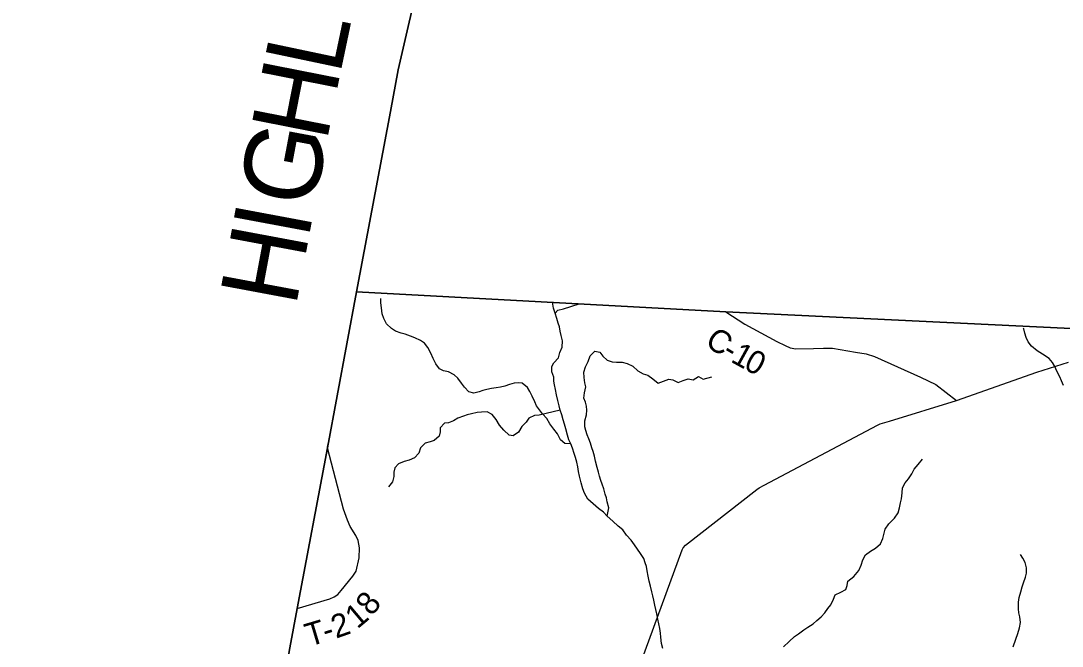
# Model space of a CAD drawing. Extents: x 1578669 to 1989827, y 208020 to 553079.
# Drawn here: x 1722260 to 1735744, y 432739 to 440841 of the extents above; entities that cross this region are included whole.
import ezdxf

# ---------------------------------------------------------------- set-up
doc = ezdxf.new("R2010")
doc.units = 0
for name, color, linetype in [('GM_X_Adjacent_County', 7, 'Continuous'), ('GM_X_Adjacent_County_Text', 7, 'Continuous'), ('GM_X_County', 7, 'Continuous'), ('GM_X_County_Road', 7, 'Continuous'), ('GM_X_County_Road_Text', 7, 'Continuous'), ('GM_X_Minor_River', 7, 'Continuous'), ('GM_X_State_Route', 7, 'Continuous'), ('GM_X_Township', 7, 'Continuous'), ('GM_X_Township_Road', 7, 'Continuous'), ('GM_X_Township_Road_Text', 7, 'Continuous')]:
    doc.layers.add(name, color=color, linetype=linetype)

msp = doc.modelspace()

# ---------------------------------------------------------------- linework, layer by layer
at = {"layer": 'GM_X_Adjacent_County'}
for points in [[(1729274, 449424), (1727145, 440204), (1727045, 439667), (1726608, 437330), (1726229, 435310), (1725839, 433225), (1725743, 432718), (1725542, 431563), (1725530, 431500), (1723418, 420076), (1723331, 419580), (1722260, 413009)], [(1751291, 435826), (1744285, 436361), (1740249, 436602), (1739572, 436632), (1737649, 436770), (1731391, 437070), (1726608, 437330), (1727045, 439667), (1727145, 440204), (1729274, 449424)]]:
    msp.add_lwpolyline(points, dxfattribs=at)
at = {"layer": 'GM_X_County'}
msp.add_lwpolyline([(1722260, 413009), (1723331, 419580), (1723418, 420076), (1725530, 431500), (1725542, 431563), (1725743, 432718), (1725839, 433225), (1726229, 435310), (1726608, 437330), (1731391, 437070), (1737649, 436770), (1739572, 436632), (1740249, 436602), (1744285, 436361), (1751291, 435826), (1753632, 435648), (1756376, 435474), (1759601, 435200), (1762690, 434969), (1773240, 434184)], dxfattribs=at)
at = {"layer": 'GM_X_County_Road'}
msp.add_lwpolyline([(1731391, 437070), (1731636, 436912), (1732051, 436687), (1732157, 436636), (1732223, 436603), (1732297, 436589), (1732524, 436597), (1732654, 436598), (1732768, 436599), (1733070, 436547), (1733204, 436528), (1733314, 436493), (1733908, 436223), (1734108, 436131), (1734376, 435920)], dxfattribs=at)
at = {"layer": 'GM_X_Minor_River'}
for points in [[(1729380, 435362), (1729304, 435364), (1729250, 435414), (1729210, 435488), (1729162, 435552), (1729112, 435621), (1729072, 435689), (1729016, 435751), (1728974, 435801), (1728938, 435851), (1728914, 435906), (1728881, 435976), (1728849, 436038), (1728821, 436092), (1728753, 436146), (1728700, 436152), (1728650, 436148), (1728586, 436130), (1728526, 436108), (1728472, 436096), (1728416, 436084), (1728354, 436076), (1728296, 436065), (1728244, 436051), (1728194, 436035), (1728125, 436015), (1728061, 436033), (1728003, 436095), (1727965, 436145), (1727919, 436210), (1727869, 436254), (1727799, 436292), (1727735, 436306), (1727683, 436334), (1727635, 436398), (1727601, 436464), (1727569, 436534), (1727529, 436609), (1727487, 436663), (1727437, 436699), (1727361, 436735), (1727305, 436755), (1727237, 436779), (1727183, 436795), (1727113, 436819), (1727059, 436853), (1726997, 436917), (1726959, 436986), (1726937, 437046), (1726929, 437122), (1726923, 437188), (1726923, 437242)], [(1730573, 432707), (1730557, 432775), (1730547, 432857), (1730541, 432909), (1730535, 432966), (1730521, 433026), (1730507, 433090), (1730495, 433158), (1730483, 433213), (1730471, 433269), (1730457, 433333), (1730443, 433389), (1730430, 433443), (1730414, 433514), (1730398, 433582), (1730382, 433644), (1730372, 433714), (1730362, 433769), (1730346, 433819), (1730326, 433873), (1730284, 433939), (1730246, 433995), (1730206, 434052), (1730162, 434112), (1730104, 434178), (1730054, 434244), (1729994, 434294), (1729924, 434360), (1729854, 434425), (1729804, 434473), (1729740, 434523), (1729670, 434581), (1729602, 434645), (1729558, 434721), (1729536, 434776), (1729516, 434856), (1729496, 434942), (1729482, 435003), (1729474, 435061), (1729458, 435121), (1729442, 435183), (1729424, 435237), (1729404, 435302), (1729380, 435362), (1729358, 435414), (1729337, 435474), (1729315, 435553), (1729299, 435615), (1729283, 435671), (1729265, 435737), (1729245, 435797), (1729231, 435854), (1729213, 435922), (1729197, 435996), (1729183, 436062), (1729169, 436123), (1729161, 436173), (1729161, 436225), (1729137, 436291), (1729137, 436360), (1729162, 436410), (1729220, 436474), (1729240, 436542), (1729268, 436613), (1729274, 436693), (1729258, 436765), (1729244, 436822), (1729234, 436874), (1729218, 436924), (1729202, 436986), (1729180, 437054), (1729158, 437119), (1729143, 437194)], [(1729180, 437054), (1729212, 437091), (1729285, 437111), (1729488, 437175)], [(1735760, 436117), (1735734, 436175), (1735716, 436229), (1735676, 436301), (1735648, 436362), (1735620, 436412), (1735576, 436464), (1735488, 436524), (1735422, 436566), (1735348, 436626), (1735304, 436680), (1735278, 436737), (1735260, 436795), (1735246, 436849), (1735244, 436860)], [(1729854, 434425), (1729874, 434529), (1729854, 434609), (1729842, 434660), (1729828, 434710), (1729808, 434776), (1729786, 434836), (1729772, 434886), (1729752, 434941), (1729738, 434995), (1729721, 435055), (1729703, 435135), (1729687, 435200), (1729671, 435260), (1729655, 435310), (1729635, 435370), (1729613, 435424), (1729593, 435477), (1729575, 435531), (1729565, 435581), (1729565, 435657), (1729585, 435734), (1729591, 435796), (1729585, 435848), (1729571, 435902), (1729550, 435954), (1729558, 436023), (1729578, 436099), (1729562, 436149), (1729556, 436218), (1729550, 436290), (1729570, 436358), (1729606, 436426), (1729634, 436499), (1729693, 436559), (1729757, 436547), (1729797, 436495), (1729851, 436445), (1729919, 436421), (1729971, 436417), (1730045, 436419), (1730111, 436403), (1730185, 436367), (1730251, 436307), (1730319, 436266), (1730379, 436248), (1730445, 436204), (1730511, 436148), (1730581, 436172), (1730651, 436199), (1730702, 436189), (1730770, 436155), (1730836, 436181), (1730900, 436201), (1730968, 436189), (1731034, 436231), (1731096, 436197), (1731208, 436229)], [(1729245, 435797), (1728970, 435731), (1728910, 435727), (1728840, 435693), (1728804, 435642), (1728748, 435584), (1728702, 435512), (1728637, 435465), (1728583, 435473), (1728515, 435536), (1728457, 435604), (1728413, 435674), (1728363, 435742), (1728299, 435776), (1728225, 435772), (1728171, 435764), (1728095, 435748), (1728041, 435736), (1727991, 435720), (1727919, 435691), (1727862, 435657), (1727798, 435633), (1727746, 435629), (1727690, 435569), (1727690, 435516), (1727678, 435460), (1727614, 435404), (1727562, 435384), (1727497, 435368), (1727433, 435307), (1727415, 435239), (1727359, 435179), (1727289, 435150), (1727225, 435130), (1727150, 435102), (1727102, 435050), (1727090, 434994), (1727088, 434937), (1727074, 434867), (1727022, 434801)], [(1732134, 432731), (1732210, 432799), (1732278, 432862), (1732328, 432900), (1732400, 432952), (1732450, 432986), (1732518, 433028), (1732569, 433071), (1732623, 433119), (1732669, 433169), (1732711, 433225), (1732747, 433276), (1732783, 433348), (1732803, 433404), (1732876, 433438), (1732944, 433475), (1732962, 433525), (1732970, 433581), (1733048, 433643), (1733112, 433718), (1733142, 433790), (1733164, 433856), (1733197, 433923), (1733261, 433971), (1733327, 434009), (1733391, 434065), (1733421, 434134), (1733441, 434204), (1733451, 434254), (1733499, 434322), (1733574, 434397), (1733620, 434465), (1733638, 434531), (1733652, 434596), (1733662, 434648), (1733672, 434724), (1733678, 434788), (1733710, 434855), (1733754, 434907), (1733796, 434971), (1733827, 435033), (1733881, 435092), (1733935, 435160)], [(1735110, 432730), (1735143, 432831), (1735169, 432903), (1735191, 432975), (1735203, 433046), (1735195, 433120), (1735185, 433172), (1735179, 433224), (1735177, 433307), (1735189, 433371), (1735209, 433443), (1735227, 433507), (1735243, 433560), (1735269, 433632), (1735281, 433686), (1735281, 433754), (1735265, 433824), (1735235, 433877), (1735205, 433927)]]:
    msp.add_lwpolyline(points, dxfattribs=at)
at = {"layer": 'GM_X_State_Route'}
msp.add_lwpolyline([(1728413, 429693), (1728480, 429867), (1728505, 429919), (1728518, 429951), (1728616, 430065), (1729699, 431157), (1729811, 431276), (1729838, 431308), (1729883, 431417), (1730825, 433986), (1730838, 434012), (1730867, 434047), (1731789, 434768), (1731819, 434791), (1731885, 434826), (1733351, 435604), (1733388, 435621), (1733509, 435654), (1734376, 435920), (1735417, 436289), (1735825, 436420)], dxfattribs=at)
at = {"layer": 'GM_X_Township'}
msp.add_lwpolyline([(1722260, 413009), (1723331, 419580), (1723418, 420076), (1725530, 431500), (1725542, 431563), (1725743, 432718), (1725839, 433225), (1726229, 435310), (1726608, 437330), (1731391, 437070), (1737649, 436770), (1739572, 436632), (1740249, 436602), (1744285, 436361), (1751291, 435826), (1753632, 435648), (1756376, 435474), (1755893, 429605), (1754115, 428208), (1752891, 427246), (1748639, 423905), (1745267, 421255), (1739976, 417096)], dxfattribs=at)
at = {"layer": 'GM_X_Township_Road'}
msp.add_lwpolyline([(1725839, 433225), (1726260, 433351), (1726318, 433379), (1726364, 433409), (1726408, 433461), (1726561, 433645), (1726600, 433709), (1726641, 433885), (1726645, 434011), (1726630, 434106), (1726599, 434174), (1726524, 434288), (1726489, 434372), (1726439, 434512), (1726229, 435310), (1726236, 435346)], dxfattribs=at)

# ---------------------------------------------------------------- texts
at = {"layer": 'GM_X_Adjacent_County_Text'}
for s, rotation, p in [('L', 78.1084, (1726390, 440122)), ('H', 78.8447, (1726219, 439257)), ('G', 79.3618, (1726057, 438391)), ('I', 79.399, (1725981, 437989)), ('H', 79.3996, (1725819, 437119))]:
    msp.add_text(s, height=1000, rotation=rotation, dxfattribs=at).set_placement(p)
at = {"layer": 'GM_X_County_Road_Text'}
for s, rotation, p in [('C', 325.9148, (1731104, 436646)), ('1', 331.0251, (1731439, 436430)), ('-', 329.3068, (1731325, 436498)), ('0', 332.1144, (1731606, 436338))]:
    msp.add_text(s, height=300, rotation=rotation, dxfattribs=at).set_placement(p)
at = {"layer": 'GM_X_Township_Road_Text'}
for s, rotation, p in [('8', 51.1401, (1726803, 433118)), ('1', 40.0659, (1726617, 432954)), ('2', 19.4759, (1726341, 432835)), ('T', 16.6118, (1725993, 432730)), ('-', 16.8871, (1726210, 432794))]:
    msp.add_text(s, height=300, rotation=rotation, dxfattribs=at).set_placement(p)

doc.saveas('drawing.dxf')
